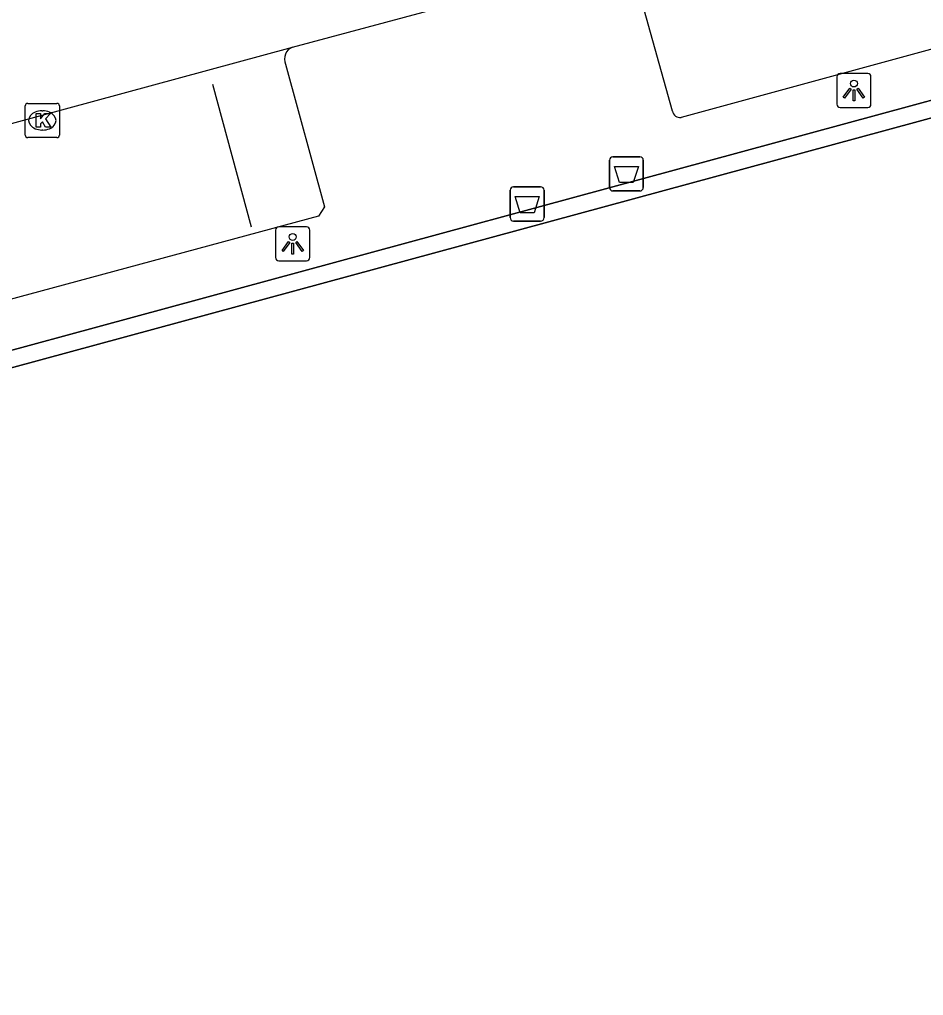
# Model space of a CAD drawing. Extents: x 159353 to 160616, y 385893 to 387321.
# Drawn here: x 160267.33 to 160293.77, y 386848.18 to 386876.73 of the extents above; entities that cross this region are included whole.
import ezdxf

# ---------------------------------------------------------------- set-up
doc = ezdxf.new("R2010")
doc.units = 0
for name, color, linetype in [('IMGEO_Afvalbak', 7, 'Continuous'), ('IMGEO_Hek', 7, 'Continuous'), ('IMGEO_Kolk', 7, 'Continuous'), ('IMGEO_Lichtpunt', 7, 'Continuous'), ('IMGEO_Pand', 7, 'Continuous'), ('IMGEO_Pand_overbouw', 7, 'Continuous'), ('IMGEO_Rijbaan_lokaal_open', 7, 'Continuous'), ('IMGEO_Voetpad_open', 7, 'Continuous')]:
    doc.layers.add(name, color=color, linetype=linetype)

msp = doc.modelspace()

# ---------------------------------------------------------------- linework, layer by layer
at = {"layer": 'IMGEO_Afvalbak'}
for p, q in [((160284.686, 386872.716), (160285.476, 386872.716)), ((160285.476, 386872.716), (160284.686, 386872.716)), ((160284.586, 386871.816), (160284.586, 386872.616)), ((160284.586, 386872.616), (160284.586, 386871.816)), ((160285.576, 386872.616), (160285.576, 386871.816)), ((160285.576, 386871.816), (160285.576, 386872.616)), ((160281.784, 386871.837), (160282.574, 386871.837)), ((160282.574, 386871.837), (160281.784, 386871.837)), ((160281.684, 386870.937), (160281.684, 386871.737)), ((160281.684, 386871.737), (160281.684, 386870.937)), ((160282.674, 386871.737), (160282.674, 386870.937)), ((160282.674, 386870.937), (160282.674, 386871.737)), ((160285.476, 386871.716), (160284.686, 386871.716)), ((160284.686, 386871.716), (160285.476, 386871.716)), ((160282.574, 386870.837), (160281.784, 386870.837)), ((160281.784, 386870.837), (160282.574, 386870.837))]:
    msp.add_line(p, q, dxfattribs=at)
for points in [[(160284.729, 386872.43), (160285.433, 386872.43), (160285.284, 386871.96), (160284.878, 386871.96), (160284.729, 386872.43)], [(160281.827, 386871.551), (160282.531, 386871.551), (160282.382, 386871.081), (160281.976, 386871.081), (160281.827, 386871.551)]]:
    msp.add_lwpolyline(points, dxfattribs=at)
for centre, start, end in [((160284.686, 386872.616), 90, 180), ((160284.686, 386872.616), 90, 180), ((160285.476, 386872.616), 0, 90), ((160285.476, 386872.616), 360, 90), ((160281.784, 386871.737), 90, 180), ((160281.784, 386871.737), 90, 180), ((160282.574, 386871.737), 0, 90), ((160282.574, 386871.737), 360, 90), ((160284.686, 386871.816), 180, 270), ((160284.686, 386871.816), 180, 270), ((160285.476, 386871.816), 270, 0), ((160285.476, 386871.816), 270, 0), ((160281.784, 386870.937), 180, 270), ((160281.784, 386870.937), 180, 270), ((160282.574, 386870.937), 270, 0), ((160282.574, 386870.937), 270, 0)]:
    msp.add_arc(centre, 0.1, start, end, dxfattribs=at)
at = {"layer": 'IMGEO_Hek'}
msp.add_lwpolyline([(160272.973, 386874.843), (160274.11, 386870.668)], dxfattribs=at)
at = {"layer": 'IMGEO_Kolk'}
for p, q in [((160267.499, 386873.353), (160267.499, 386874.205)), ((160267.574, 386874.279), (160268.426, 386874.279)), ((160268.5, 386874.205), (160268.5, 386873.353)), ((160267.987, 386874.059), (160268.012, 386874.059)), ((160268.426, 386873.279), (160267.574, 386873.279)), ((160268.01, 386873.499), (160267.985, 386873.499))]:
    msp.add_line(p, q, dxfattribs=at)
for points in [[(160267.499, 386873.353), (160267.499, 386874.205)], [(160267.574, 386874.279), (160268.426, 386874.279)], [(160268.5, 386874.205), (160268.5, 386873.353)], [(160267.82, 386873.979), (160267.943, 386873.979), (160267.943, 386873.828), (160268.073, 386873.979), (160268.237, 386873.979), (160268.091, 386873.828), (160268.244, 386873.579), (160268.092, 386873.579), (160268.007, 386873.743), (160267.943, 386873.676), (160267.943, 386873.579), (160267.82, 386873.579), (160267.82, 386873.979)], [(160268.426, 386873.279), (160267.574, 386873.279)]]:
    msp.add_lwpolyline(points, dxfattribs=at)
for centre, start, end in [((160267.576, 386874.203), 91.552, 178.448), ((160267.576, 386874.203), 91.552, 178.448), ((160268.424, 386874.203), 1.552, 88.448), ((160268.424, 386874.203), 1.552, 88.448), ((160267.576, 386873.355), 181.552, 268.448), ((160267.576, 386873.355), 181.552, 268.448), ((160268.424, 386873.355), 271.552, 358.448), ((160268.424, 386873.355), 271.552, 358.448)]:
    msp.add_arc(centre, 0.0765, start, end, dxfattribs=at)
for centre, major_axis, ratio, start_param, end_param in [((160267.986, 386873.779), (-0.387, 0.002), 0.722429, 4.712389, 7.853982), ((160268.011, 386873.779), (-0.39, 0.002), 0.717154, 1.570796, 4.712389)]:
    msp.add_ellipse(centre, major_axis=major_axis, ratio=ratio, start_param=start_param, end_param=end_param, dxfattribs=at)
at = {"layer": 'IMGEO_Lichtpunt'}
for p, q in [((160291.239, 386875.059), (160291.239, 386874.252)), ((160291.239, 386875.059), (160291.239, 386874.252)), ((160292.141, 386875.154), (160291.333, 386875.154)), ((160292.141, 386875.154), (160291.333, 386875.154)), ((160292.235, 386874.252), (160292.235, 386875.059)), ((160292.235, 386874.252), (160292.235, 386875.059)), ((160291.333, 386874.158), (160292.141, 386874.158)), ((160291.333, 386874.158), (160292.141, 386874.158)), ((160274.823, 386870.573), (160274.823, 386869.766)), ((160274.823, 386870.573), (160274.823, 386869.766)), ((160275.725, 386870.668), (160274.917, 386870.668)), ((160275.725, 386870.668), (160274.917, 386870.668)), ((160275.819, 386869.766), (160275.819, 386870.573)), ((160275.819, 386869.766), (160275.819, 386870.573)), ((160274.917, 386869.672), (160275.725, 386869.672)), ((160274.917, 386869.672), (160275.725, 386869.672))]:
    msp.add_line(p, q, dxfattribs=at)
for points in [[(160291.613, 386874.723), (160291.652, 386874.695), (160291.464, 386874.433), (160291.426, 386874.46), (160291.613, 386874.723)], [(160291.825, 386874.695), (160291.863, 386874.722), (160292.05, 386874.46), (160292.011, 386874.432), (160291.825, 386874.695)], [(160291.715, 386874.675), (160291.762, 386874.675), (160291.762, 386874.353), (160291.715, 386874.353), (160291.715, 386874.675)], [(160275.197, 386870.237), (160275.236, 386870.209), (160275.048, 386869.947), (160275.01, 386869.974), (160275.197, 386870.237)], [(160275.299, 386870.189), (160275.346, 386870.189), (160275.346, 386869.867), (160275.299, 386869.867), (160275.299, 386870.189)], [(160275.409, 386870.209), (160275.447, 386870.236), (160275.634, 386869.974), (160275.595, 386869.946), (160275.409, 386870.209)]]:
    msp.add_lwpolyline(points, dxfattribs=at)
for centre in [(160291.738, 386874.857), (160275.322, 386870.371)]:
    msp.add_circle(centre, 0.0994, dxfattribs=at)
for centre, start, end in [((160291.333, 386875.059), 90, 180), ((160291.333, 386875.059), 90, 180), ((160292.141, 386875.059), 0, 90), ((160292.141, 386875.059), 0, 90), ((160291.333, 386874.252), 180, 270), ((160291.333, 386874.252), 180, 270), ((160292.141, 386874.252), 270, 0), ((160292.141, 386874.252), 270, 360), ((160274.917, 386870.573), 90, 180), ((160274.917, 386870.573), 90, 180), ((160275.725, 386870.573), 0, 90), ((160275.725, 386870.573), 0, 90), ((160274.917, 386869.766), 180, 270), ((160274.917, 386869.766), 180, 270), ((160275.725, 386869.766), 270, 0), ((160275.725, 386869.766), 270, 360)]:
    msp.add_arc(centre, 0.0946, start, end, dxfattribs=at)
at = {"layer": 'IMGEO_Pand'}
msp.add_lwpolyline([(160300.148, 386875.527), (160230.009, 386856.467)], dxfattribs=at)
at = {"layer": 'IMGEO_Pand_overbouw'}
msp.add_lwpolyline([(160332.809, 386833.995), (160333.236, 386834.332), (160300.325, 386876.093), (160229.196, 386856.75), (160258.265, 386815.596), (160285.771, 386827.895), (160286.626, 386826.7), (160301.289, 386833.308), (160298.853, 386835.586), (160257.857, 386817.102), (160257.798, 386817.075), (160230.009, 386856.467), (160300.148, 386875.527), (160323.317, 386846.065), (160328.35, 386839.665)], close=True, dxfattribs=at)
at = {"layer": 'IMGEO_Rijbaan_lokaal_open'}
for points in [[(160275.317, 386875.922), (160284.746, 386878.459)], [(160235.683, 386865.162), (160275.317, 386875.922)]]:
    msp.add_lwpolyline(points, dxfattribs=at)
at = {"layer": 'IMGEO_Voetpad_open'}
for points in [[(160286.431, 386874.053), (160285.282, 386878.176)], [(160296.975, 386876.678), (160286.68, 386873.868)], [(160236.114, 386858.631), (160300.325, 386876.093)], [(160275.115, 386875.426), (160276.252, 386871.252), (160276.072, 386870.981), (160237.354, 386860.518), (160236.801, 386860.368)]]:
    msp.add_lwpolyline(points, dxfattribs=at)
for centre, radius, start, end in [((160275.453, 386875.577), 0.371, 111.5785, 204.1035), ((160286.646, 386874.083), 0.217, 187.8489, 278.9285)]:
    msp.add_arc(centre, radius, start, end, dxfattribs=at)

doc.saveas('drawing.dxf')
